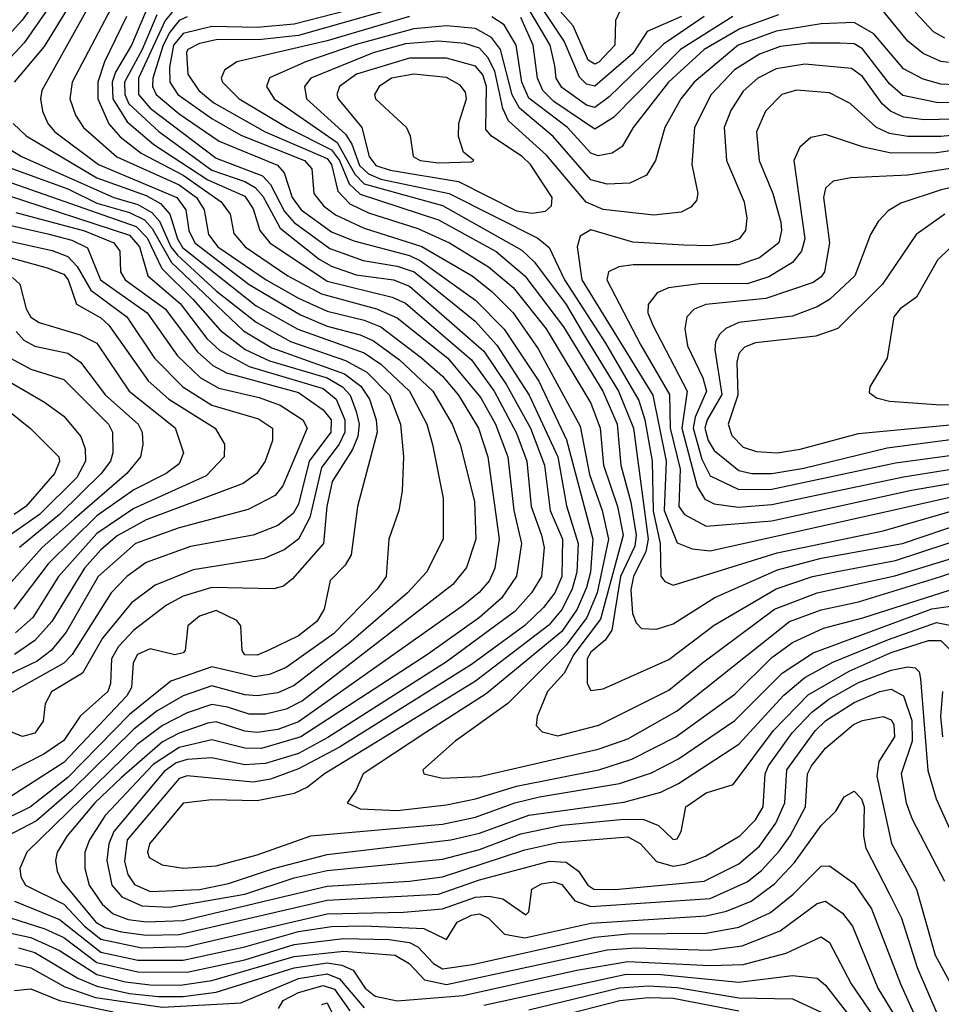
# Model space of a CAD drawing. Extents: x 501367 to 657802, y 482273 to 547541.
# Tile 395 of 656: x 621508 to 623746, y 495456 to 497847. Entities that reach past the tile are written whole.
import ezdxf

# ---------------------------------------------------------------- set-up
doc = ezdxf.new("R2010")
doc.units = 0

msp = doc.modelspace()

# ---------------------------------------------------------------- linework, layer by layer
at = {"layer": '0CON20XD'}
for points in [[(621605.1, 497974.9), (621514.2, 497845.8), (621465, 497792.2)], [(621625, 497943.7), (621519, 497791), (621475, 497744.3)], [(622965, 497866.3), (622955.5, 497845), (622953.9, 497785), (622915, 497743.8), (622905, 497739.4), (622889, 497749), (622852.5, 497832.5), (622745, 497954.4)], [(622525, 497926.7), (622175, 497835.8), (622085, 497828.4), (621975, 497830.2), (621905, 497813.8), (621881.3, 497785), (621872, 497732), (621872.9, 497695), (621892, 497665), (621975, 497606.8), (622045, 497566.5), (622199.8, 497505), (622217.9, 497485), (622222.3, 497425), (622245.9, 497395), (622275, 497372.7), (622345, 497340.9), (622485, 497296.2), (622607.1, 497225), (622655, 497187.1), (622706.5, 497135), (622767.4, 497047.4), (622869.6, 496859.6), (622892.1, 496742.1), (622922.9, 496655), (622937.9, 496585), (622910.6, 496455), (622885.6, 496395), (622835, 496327.6), (622693.7, 496186.3), (622565.4, 496095), (622487.5, 496025), (622489.4, 496015), (622535, 496004.5), (622625, 496008.5), (622912.7, 496075), (622985, 496100.7), (623105, 496168.3), (623377.8, 496385), (623455, 496413.8), (623545, 496433.2), (623745.3, 496494.7), (623825, 496521.9)], [(621635, 497891.4), (621567.8, 497782.2), (621494.8, 497695)], [(621729.9, 497875), (621635.5, 497695), (621629.8, 497655), (621643.6, 497615), (621663.1, 497585), (621744.2, 497514.2), (621895, 497445.7), (621937.4, 497415), (621956.2, 497385), (621966.8, 497325), (621989.3, 497295), (622106.5, 497215), (622185, 497170.4), (622255, 497139.1), (622345, 497117.2), (622385, 497100.8), (622484, 497026), (622535, 496981.3), (622574.1, 496935), (622622.5, 496855), (622644.9, 496785), (622672.5, 496585), (622661.9, 496515), (622648.8, 496485), (622624.3, 496455.7), (622585, 496424.2), (622185, 496141.9), (622135, 496123.1), (622085, 496116.1), (622055, 496119.2), (621985, 496141.3), (621965, 496138.5), (621895, 496114.2), (621855, 496093.3), (621755, 496006.1), (621690.7, 495945), (621623.3, 495865), (621599.1, 495825), (621595.2, 495805), (621598.7, 495778.7), (621610.4, 495755), (621692.7, 495655), (621715, 495642), (621755, 495631.4), (621815, 495623.8), (621895, 495624.9), (622255, 495708.8), (622525, 495723), (622625, 495757.5), (622795, 495802.9), (622835, 495800.9), (622865, 495778.6), (622888, 495745), (622902.8, 495735), (622954.4, 495734.4), (623170.6, 495755), (623255, 495796.4), (623305, 495840), (623344.4, 495895.6), (623366.6, 495945), (623371.6, 496025), (623440.3, 496119.7), (623465.9, 496145), (623535, 496188.5), (623596.8, 496215), (623625, 496220.7), (623655, 496204.7), (623675.1, 496145), (623675.5, 496094.5), (623649, 496015), (623660.8, 495945), (623675.4, 495905.4), (623754.5, 495755)], [(622425, 497876.3), (622185, 497808.5), (622095, 497799.1), (621985, 497797.9), (621945, 497789), (621916.4, 497775), (621912.8, 497767.2), (621916.7, 497715), (621943, 497675), (621979.3, 497645), (622104.1, 497575), (622255, 497509.6), (622265.7, 497495), (622280.7, 497430.7), (622310.1, 497400.1), (622355, 497378.2), (622475, 497340.1), (622551.7, 497305), (622646.9, 497246.9), (622706.7, 497196.7), (622786.5, 497096.5), (622895, 496915.8), (622918, 496855), (622926, 496765), (622960.1, 496665), (622973.8, 496595), (622918.6, 496391.4), (622853.8, 496305), (622830.3, 496259.8), (622789.8, 496215), (622764.6, 496154.6), (622762.8, 496132.8), (622777.4, 496117.4), (622815, 496107.7), (622915, 496133.9), (623085, 496218.6), (623166.1, 496285), (623341.5, 496415), (623444.9, 496455.1), (623633.7, 496496.3), (623895, 496576.7)], [(623170.7, 497855), (623072, 497788), (622940, 497660), (622905, 497633.6), (622885, 497639.1), (622825, 497682.6), (622811.2, 497705), (622807.5, 497735), (622796.4, 497785), (622736.7, 497886.7)], [(623115.1, 497855), (623031.8, 497818.2), (622997, 497765), (622905, 497685.7), (622885, 497690.4), (622867.6, 497707.6), (622830.1, 497795), (622770.2, 497885)], [(623824.4, 497735.6), (623745, 497745.4), (623702.6, 497765), (623665, 497794.8), (623593.4, 497883.4)], [(621667.6, 497865), (621561.4, 497675), (621558.3, 497655), (621563.7, 497625), (621576.4, 497595), (621593.5, 497575), (621699.3, 497495), (621889.7, 497415), (621911.6, 497385), (621918.8, 497335), (621933.4, 497305), (622065, 497203.6), (622190.1, 497130.1), (622255, 497102.6), (622335, 497082), (622367.4, 497067.4), (622430.6, 497020.6), (622511.6, 496945), (622558.2, 496865), (622577.7, 496815), (622612.8, 496677.2), (622615.5, 496585), (622593.4, 496516.6), (622560.4, 496475), (622195, 496192.8), (622155, 496172.4), (622105, 496160.1), (622065, 496160.3), (622012.6, 496177.4), (621975, 496184), (621915, 496163.6), (621855, 496132.8), (621793.1, 496086.9), (621525.2, 495825), (621508.3, 495785), (621510.8, 495765), (621521.7, 495745), (621615, 495699), (621665, 495645), (621705, 495613.5), (621805, 495592.5), (621915, 495595.9), (622255, 495675.4), (622440.4, 495679.6), (622535, 495687.3), (622615, 495715.5), (622648.4, 495718.4), (622681.5, 495711.5), (622737.1, 495672.9), (622745, 495680), (622752.1, 495735), (622775, 495748.3), (622805, 495753.1), (622825, 495746.6), (622856.5, 495706.5), (622895, 495693.4), (623185, 495712.8), (623275, 495753.2), (623309.4, 495780.6), (623352.3, 495827.7), (623379.5, 495865), (623416.9, 495935), (623421.7, 496015), (623431, 496035), (623465, 496077.7), (623533.3, 496135), (623555.2, 496145.2), (623605, 496154.4), (623625, 496146.7), (623631.1, 496135), (623632.8, 496105), (623594.6, 496045.4), (623589.5, 496009.5), (623625.9, 495845.9), (623686, 495735), (623731.8, 495575), (623791.6, 495465)], [(621767.6, 497855), (621714.2, 497745), (621697.5, 497695), (621697.4, 497655), (621724.2, 497594.2), (621752.3, 497562.3), (621802.8, 497522.8), (621905, 497469.1), (621997.4, 497405), (622018.8, 497375), (622028, 497328), (622055.9, 497295), (622159.1, 497225), (622241.3, 497181.3), (622375, 497145.1), (622425, 497122.7), (622547.6, 497025), (622628.3, 496928.3), (622663.4, 496865), (622693.3, 496785), (622708.2, 496655), (622727.1, 496575), (622715, 496495.4), (622678.1, 496441.9), (622624.4, 496395), (622498.3, 496305), (622191.2, 496105), (622095, 496077.2), (622055, 496077.9), (621975, 496097.7), (621895, 496079.3), (621832.2, 496037.8), (621715.7, 495914.3), (621677.7, 495855), (621666.2, 495825), (621666.4, 495785), (621677.1, 495745), (621708.6, 495698.6), (621735, 495675.4), (621771.8, 495661.8), (621815, 495656.1), (621905, 495658.8), (622255, 495742.8), (622455, 495754.5), (622534.9, 495764.9), (622735, 495831.1), (622815, 495848.4), (622985, 495862.3), (623015, 495846.3), (623055, 495802.8), (623095, 495791.2), (623123.8, 495796.2), (623174, 495815), (623256.8, 495865), (623295, 495904), (623313.8, 495935), (623318.4, 496015), (623326.9, 496035), (623384.6, 496115), (623431.6, 496165), (623473, 496197), (623545, 496237), (623625, 496267.2), (623665, 496275.6), (623683.1, 496273.1), (623692.7, 496262.7), (623696.2, 496246.2), (623713.8, 496023.8), (623733.8, 495955), (623815.2, 495775)], [(621813.8, 497865), (621779.3, 497785), (621740.3, 497719.7), (621732.5, 497695), (621734.4, 497655), (621768.7, 497598.7), (621834.1, 497544.1), (621965, 497458.5), (622055, 497418.5), (622075, 497387.3), (622091.5, 497335), (622115.5, 497305), (622255, 497212.1), (622412.9, 497172.9), (622445, 497158.7), (622605, 497021.1), (622660.3, 496945), (622715, 496842.7), (622740.1, 496775), (622750.4, 496665), (622775.6, 496595), (622782.2, 496565), (622775.7, 496495), (622750.9, 496455), (622710.4, 496409.6), (622545, 496287.7), (622256.2, 496103.8), (622185, 496064.5), (622105, 496040.7), (622055, 496037.5), (621975, 496054), (621915, 496050.5), (621887.7, 496042.3), (621859.1, 496020.9), (621736.7, 495875), (621724.3, 495845), (621719.9, 495805), (621731.4, 495745), (621756.4, 495716.4), (621805, 495694.7), (621871.6, 495691.6), (622055, 495723), (622175, 495763), (622255, 495780.5), (622535, 495808.4), (622625, 495831.5), (622725, 495869.5), (622825, 495890.3), (622975, 495905.3), (623024.1, 495904.1), (623059.6, 495889.6), (623095, 495856.1), (623105, 495857.1), (623114.7, 495875), (623125.8, 495935), (623175, 495969.3), (623240.6, 495989.4), (623339.2, 496120.8), (623422.8, 496207.2), (623522.3, 496265), (623625, 496309.8), (623715, 496338.8), (623745, 496338.9), (623767.5, 496317.5)], [(621841, 497859), (621805.5, 497774.5), (621762.5, 497695), (621763, 497665), (621773, 497643), (621845.6, 497575.6), (621975, 497481.8), (622055, 497454.4), (622079.8, 497439.8), (622098.6, 497418.6), (622140.4, 497340.4), (622235.3, 497265.3), (622265, 497248.1), (622325, 497227.1), (622415.5, 497215), (622455, 497200.2), (622635, 497041.6), (622690.2, 496960.2), (622748.5, 496855), (622782.9, 496765), (622796.2, 496655), (622826.2, 496585), (622824.5, 496495), (622807.5, 496455), (622780.6, 496419.4), (622735, 496375.6), (622605, 496280.8), (622285, 496080.3), (622185, 496027.3), (622117.4, 496002.6), (622075, 495994.9), (621915, 496010.4), (621895, 496004.2), (621769.3, 495855), (621762.7, 495802.7), (621771, 495771), (621786.5, 495746.5), (621825, 495729.7), (621945, 495734.7), (622015, 495748.8), (622124.1, 495785), (622255, 495819.8), (622555, 495854.9), (622625, 495870.9), (622745, 495914.9), (622975, 495946.9), (623065, 495970.9), (623108.2, 495991.8), (623255, 496087.2), (623363.7, 496206.3), (623415, 496249.6), (623483.2, 496286.8), (623618.5, 496341.5), (623735, 496382.7), (623775.4, 496375)], [(621878.6, 497865), (621861, 497845), (621796.4, 497705), (621796.2, 497665), (621825, 497632), (621985, 497510.7), (622097.7, 497467.7), (622117.1, 497447.1), (622151.3, 497381.3), (622174.8, 497354.8), (622261.1, 497291.1), (622342.1, 497262.1), (622425, 497248.5), (622465.7, 497235), (622614.5, 497114.5), (622666.9, 497056.9), (622745.1, 496935.1), (622815.2, 496785.2), (622836.1, 496666.1), (622864.7, 496575), (622861.4, 496505), (622849.8, 496465), (622825.3, 496415), (622793.2, 496376.8), (622615, 496240.4), (622362.1, 496085), (622248.4, 496015), (622207.2, 495982.8), (622175, 495967.4), (622085, 495949.9), (621975, 495952.1), (621905, 495943.9), (621823, 495845), (621818.4, 495825), (621822.2, 495812.2), (621854, 495794), (621905, 495786), (621985, 495792), (622085, 495818.3), (622215, 495864.5), (622535, 495893.2), (622615, 495909.9), (622710.3, 495945), (622770.8, 495959.2), (622965, 495991.8), (623042.6, 496017.4), (623108.4, 496051.5), (623245, 496144.8), (623359.8, 496260.2), (623435, 496308.9), (623723.5, 496416.5), (623815, 496428.9)], [(621915, 497854.4), (621895, 497845), (621873, 497817), (621856.6, 497785), (621831.1, 497705), (621830.9, 497685), (621839.5, 497665), (621895, 497618.2), (621992.2, 497552.2), (622133.8, 497493.8), (622150.5, 497475), (622169.5, 497415), (622191.8, 497385), (622265, 497332), (622319.6, 497309.6), (622454.4, 497274.4), (622481.7, 497261.7), (622615, 497165.7), (622685, 497095.5), (622768.7, 496968.7), (622836.5, 496826.5), (622900.3, 496585), (622894.6, 496505), (622885, 496467.7), (622861.9, 496415), (622825, 496361.4), (622640.7, 496209.3), (622494.1, 496115.9), (622342.2, 496015), (622324.8, 495975.2), (622303.1, 495945), (622335, 495930), (622425, 495926.5), (622545, 495940.3), (622615, 495954.6), (622715, 495985.5), (622914.5, 496025), (622995, 496051.2), (623101.6, 496105), (623245, 496209), (623335, 496297.8), (623385.3, 496334.7), (623460.5, 496369.5), (623555.8, 496394.2), (623825, 496480.2)], [(622454.9, 497854.9), (622255, 497795.4), (622035.6, 497744.4), (622005.2, 497724.8), (621997.1, 497705), (622000.5, 497695), (622041.3, 497655), (622157.5, 497585), (622265, 497531.2), (622284.4, 497505), (622308.4, 497448.4), (622335, 497423), (622525, 497360.7), (622665, 497283.9), (622734.9, 497225), (622828.6, 497101.4), (622924.5, 496945), (622959.2, 496865), (622968.4, 496765), (622992.2, 496675), (623005.4, 496595), (623001.8, 496568.2), (622967.2, 496495), (622946, 496364), (622930.3, 496339.7), (622895, 496311.2), (622886.2, 496295), (622886.4, 496235), (622895, 496217.9), (622925, 496221.8), (623085, 496293.3), (623195, 496376.8), (623345, 496464.7), (623433.9, 496495), (623493.3, 496506.7)], [(623351, 497859), (623256.8, 497825), (623170.4, 497775), (623083.8, 497695), (622998.3, 497585), (622971.3, 497538.7), (622947.1, 497522.9), (622913.3, 497516.7), (622895, 497523), (622838.3, 497585), (622745, 497656.7), (622727.8, 497695), (622714, 497785), (622684.4, 497834.4), (622655, 497853.9)], [(623240.2, 497855), (623112.6, 497775), (622950.1, 497609.9), (622905, 497581.1), (622805, 497648.3), (622778.5, 497675), (622765.3, 497705), (622755.5, 497785), (622725, 497852.6)], [(623755, 497801.9), (623727.2, 497817.2), (623683.3, 497865)], [(623815, 497687.2), (623745, 497690.7), (623702.4, 497702.4), (623655, 497727.3), (623582.9, 497812.9), (623535, 497840.1), (623455, 497836.9), (623345, 497819.1), (623253.4, 497785), (623146.1, 497695), (623114.2, 497655), (623074.8, 497585), (623052.2, 497505), (623030.2, 497469.8), (622989.6, 497450.4), (622935, 497447.2), (622895, 497457.8), (622803.5, 497563.5), (622722, 497632), (622704.5, 497664.5), (622676.1, 497775), (622653.7, 497803.7), (622615, 497825.9), (622545, 497831.9), (622464.9, 497824.9), (622325, 497787.1), (622204.5, 497745.5), (622114.4, 497705.6), (622107.8, 497685), (622126, 497655), (622279.1, 497549.1), (622321.8, 497471.8), (622345, 497448.4), (622535, 497395.8), (622727.6, 497287.6), (622758.5, 497258.5), (622835.1, 497155), (622876.6, 497085), (622962.3, 496945), (622999.2, 496855), (623034.3, 496585), (623028.8, 496555), (622998.9, 496495), (622992.2, 496462.2), (622996.7, 496405), (623005, 496381.8), (623018.3, 496368.3), (623055, 496367.1), (623095, 496380), (623196.5, 496443.5), (623348.9, 496511.1), (623455, 496538.8), (623652.3, 496575), (623805, 496626.4)], [(623825, 497645.5), (623735, 497646), (623653.2, 497663.2), (623620.9, 497690.9), (623555, 497776.4), (623535, 497788.3), (623499.9, 497789.9), (623425, 497790.4), (623355, 497781.9), (623305, 497763.5), (623243.8, 497725), (623187.8, 497665), (623146.7, 497585), (623140.5, 497495), (623155.5, 497425), (623151.9, 497408.1), (623138.1, 497391.9), (623115, 497379.7), (623047.9, 497372.1), (622925, 497386.3), (622883.6, 497403.6), (622787.7, 497517.7), (622695, 497601), (622681.1, 497631.1), (622661.7, 497721.7), (622645.3, 497755.3), (622625, 497778.2), (622589.5, 497789.5), (622525, 497795.3), (622445, 497788.6), (622366.4, 497766.4), (622215.2, 497705), (622200, 497685), (622204.8, 497655), (622299, 497569), (622314.5, 497544.5), (622333.2, 497493.2), (622355, 497472.4), (622385, 497459.7), (622550.9, 497425), (622766.7, 497316.7), (622794, 497294), (622831.1, 497215), (622931.1, 497061.1), (623011.8, 496921.8), (623026.6, 496875), (623043.8, 496775), (623046.7, 496653.3), (623063.7, 496575), (623065.2, 496495.2), (623075, 496482.1), (623095, 496473.6), (623347.6, 496552.4), (623605, 496605.6), (623798.8, 496661.2)], [(622752.8, 497377.2), (622785, 497381.9), (622800, 497395), (622801.6, 497415), (622749, 497495), (622728.4, 497515), (622654.1, 497564.1), (622640.2, 497580.2), (622641.7, 497685), (622632.9, 497712.9), (622615, 497733.8), (622545, 497754), (622455, 497753.9), (622326.2, 497715), (622284.8, 497685), (622278.3, 497665), (622281.7, 497655), (622338.8, 497585), (622356.9, 497515), (622373.3, 497493.3), (622408.2, 497481.8), (622573.7, 497453.7), (622715, 497383.1), (622752.8, 497377.2)], [(623815, 497606.4), (623705, 497604.2), (623655, 497610.5), (623623, 497625), (623602.9, 497642.9), (623555, 497709.1), (623528.3, 497728.3), (623415, 497739), (623345, 497727.5), (623300.5, 497705), (623265, 497673.3), (623235, 497626.8), (623219.4, 497585), (623224.4, 497505), (623267.3, 497405), (623274.2, 497365), (623271.2, 497335), (623255.2, 497314.8), (623229.2, 497305), (623185, 497297.9), (623120.9, 497299.1), (622997, 497307), (622895, 497336.5), (622869, 497321), (622861.9, 497295), (622873.2, 497215), (623046.1, 496935), (623078.2, 496775), (623073, 496655), (623105, 496576.2), (623141.6, 496561.6), (623185, 496556.9), (623635, 496657.1), (623825, 496700.4)], [(622525, 497499.1), (622605, 497502.2), (622611.2, 497505), (622585.7, 497525.7), (622573.5, 497563.5), (622574.4, 497595.6), (622593, 497655), (622590.9, 497670.9), (622578, 497688), (622545, 497706.4), (622465, 497715.1), (622410.9, 497705), (622380.8, 497685), (622369.7, 497665), (622371.9, 497655), (622447.3, 497585), (622456.1, 497565), (622463.3, 497515), (622480.8, 497505), (622525, 497499.1)], [(623895, 497578.1), (623745, 497563.4), (623665, 497563), (623621, 497571), (623589.2, 497585), (623525, 497643.3), (623475, 497669.4), (623395, 497676), (623358.8, 497665), (623319.2, 497625), (623298, 497575), (623304.4, 497505), (623337.2, 497425), (623356.5, 497355), (623358.6, 497335), (623351.6, 497305), (623305, 497268.9), (623255, 497251.6), (622998.2, 497251.8), (622963.1, 497246.9), (622938.5, 497235), (622933.9, 497215), (623016.3, 497056.3), (623086.3, 496936.3), (623088, 496855), (623111.8, 496755), (623108.6, 496665), (623122.6, 496645), (623175, 496617), (623335, 496629.5), (623674.4, 496704.4), (623895, 496742.2)], [(621492.4, 497595), (621523.5, 497565), (621695, 497462.9), (621815, 497419.9), (621850.3, 497400.3), (621872.7, 497375), (621891.3, 497315), (621903.8, 497293.8), (622082.4, 497152.4), (622183.5, 497095), (622345, 497037.8), (622385, 497010.5), (622454.6, 496945), (622496.5, 496865), (622511, 496815), (622536.5, 496685), (622536.7, 496585), (622495.8, 496505), (622450.2, 496455), (622313.1, 496336.9), (622175, 496229.5), (622135, 496212.3), (622085, 496204.4), (622055, 496206.9), (621975, 496228.8), (621905, 496204.9), (621842, 496168), (621785, 496123.8), (621635, 495975.9), (621549, 495901), (621460.8, 495855)], [(621414.8, 497575), (621512.5, 497515), (621736.7, 497415), (621795, 497398.2), (621829, 497379), (621847.2, 497357.3), (621875.4, 497295.4), (621891.2, 497275), (621985, 497188.6), (622082, 497112), (622165.4, 497065.4), (622299.1, 497019.1), (622350.8, 496990.8), (622406.5, 496935), (622433, 496865), (622439.8, 496785), (622437.2, 496702.8), (622429.2, 496655), (622404.3, 496585), (622397.8, 496495), (622376.2, 496463.8), (622269.8, 496355), (622155, 496273.5), (622115, 496256.9), (622078.8, 496251.2), (621975, 496274.9), (621875, 496240.3), (621775, 496159.2), (621625, 496006.1), (621533.8, 495935), (621475, 495905.8)], [(623935, 497552.8), (623735, 497523.7), (623625, 497523.2), (623557.5, 497537.5), (623465, 497568), (623429.2, 497560.9), (623402.5, 497537.5), (623388.3, 497505), (623415.1, 497314.9), (623407.3, 497285), (623385, 497257.2), (623327.3, 497222.7), (623275, 497205.1), (623165, 497206.4), (623084, 497196), (623056.4, 497183.6), (623034.8, 497155.2), (623033.6, 497135), (623045.5, 497105), (623129.4, 496945), (623115.9, 496855), (623153.4, 496713.4), (623172.1, 496682.1), (623195, 496671), (623253.3, 496663.3), (623335, 496669.2), (623655, 496737.1), (623877.5, 496772.5)], [(621462, 497495), (621625, 497436.2), (621695, 497401.8), (621775, 497378.7), (621810.7, 497360.6), (621830.1, 497340.1), (621877, 497257), (622051.5, 497091.5), (622120, 497050), (622296.8, 496986.8), (622336.6, 496956.6), (622357.8, 496925), (622373.7, 496875), (622376.2, 496845), (622328.7, 496665), (622313.1, 496546.9), (622298.1, 496521.9), (622262.4, 496485), (622247.4, 496415), (622230, 496385), (622185, 496350.3), (622111.8, 496315), (622085, 496303.2), (622055, 496304.3), (622048.2, 496315), (622044.7, 496375), (622035, 496387.8), (621985, 496412.1), (621945, 496398.1), (621916, 496375), (621910, 496315), (621905, 496309.5), (621884.4, 496304.4), (621825, 496319.2), (621793.8, 496305), (621783.4, 496285), (621779.7, 496225), (621768.4, 496205), (621615, 496042.6), (621477.6, 495955)], [(623825, 497494.5), (623665, 497469.7), (623526.9, 497463.1), (623483.8, 497455), (623465, 497437.5), (623460.5, 497415), (623475.2, 497304.8), (623462.5, 497235), (623455, 497222.3), (623435, 497208.6), (623320.3, 497169.7), (623174.5, 497155.5), (623146, 497144), (623128.2, 497125), (623123.9, 497096.1), (623129.8, 497055), (623167.2, 496977.2), (623176.1, 496945), (623148.3, 496881.7), (623143.5, 496855), (623165, 496779.4), (623185, 496739.3), (623255, 496706.2), (623335, 496706.9), (623635, 496770.7), (623935, 496811.1)], [(621455, 497462.5), (621791, 497345), (621817.3, 497317.3), (621853.1, 497243.1), (621928.2, 497168.2), (621995, 497093.1), (622055.6, 497045.6), (622115, 497018.7), (622255, 496976.8), (622292.4, 496955), (622310.9, 496935), (622325.2, 496895.2), (622332.5, 496865), (622329, 496835), (622316.6, 496803.4), (622267.3, 496725), (622253.8, 496665), (622245.8, 496575), (622170.7, 496489.3), (622148.5, 496471.5), (622125.3, 496464.7), (621975, 496467.9), (621905, 496446.9), (621864.2, 496425), (621785, 496364.2), (621747.8, 496325), (621731.1, 496295), (621728.5, 496235), (621722.1, 496215), (621654.8, 496155), (621615, 496096.2), (621566.9, 496063.1), (621427.4, 495992.6)], [(623975.2, 497485.2), (623746.2, 497433.8), (623648.4, 497401.6), (623617.4, 497382.6), (623592.8, 497357.2), (623574.4, 497325.6), (623536.8, 497225), (623475, 497167.7), (623445, 497149.8), (623385, 497127.2), (623255, 497111.3), (623223.1, 497096.9), (623207.6, 497082.4), (623197.9, 497065), (623196.1, 497045), (623213.5, 496936.5), (623177.5, 496875), (623172.1, 496855), (623180.3, 496825), (623195, 496800.6), (623255, 496752.2), (623286.2, 496745), (623335, 496745.1), (623412.5, 496757.5), (623615, 496807.1), (623984.4, 496855.6)], [(621472.4, 497422.4), (621775, 497323.3), (621798.8, 497295), (621818.9, 497225), (621897.7, 497157.7), (621962.9, 497072.9), (621993.7, 497043.7), (622065, 497004.9), (622245, 496951), (622276.7, 496925), (622298, 496875), (622297.8, 496845), (622283.6, 496816.4), (622240.7, 496759.3), (622212.3, 496637.7), (622185, 496585.6), (622150.6, 496559.4), (622101.9, 496538.1), (621929, 496511), (621836.8, 496473.2), (621779.6, 496430.4), (621709.3, 496345), (621660.2, 496259.8), (621585, 496214.1), (621569.8, 496185), (621565, 496143.3), (621545, 496114.2), (621515, 496106.3), (621455, 496129.1)], [(621498.7, 497378.7), (621665, 497334.6), (621737, 497305), (621751.1, 497285), (621752.8, 497235), (621764.5, 497215), (621861.2, 497145), (621940.1, 497040.1), (621977.4, 497007.4), (622010.5, 496989.5), (622185, 496941.8), (622245, 496899.2), (622264.6, 496875), (622263.3, 496845), (622211.1, 496775), (622185, 496670.3), (622172.5, 496647.5), (622135, 496618.2), (622075.1, 496594.9), (621922.8, 496567.2), (621815, 496529), (621768.3, 496495), (621730.2, 496455), (621635.2, 496304.8), (621615, 496284.1), (621455.3, 496194.7)], [(623755.4, 497375), (623685.8, 497325), (623603.5, 497205), (623495, 497096.6), (623441.7, 497078.3), (623295, 497062.4), (623268.5, 497051.5), (623255, 497036), (623249.5, 497015), (623252.3, 496935), (623228.4, 496865), (623237.5, 496837.5), (623265, 496808.9), (623298, 496798), (623347.5, 496795), (623404, 496804), (623545, 496842), (623785, 496864.3)], [(621465, 497352.1), (621576.6, 497326.6), (621635, 497311.5), (621673, 497293), (621704.2, 497215), (621817.4, 497135), (621891, 497031), (621947.5, 496977.5), (621991.8, 496951.8), (622089.3, 496929.3), (622140.7, 496910.7), (622195.6, 496875), (622206.6, 496855), (622146.8, 496715), (622128.8, 496691.2), (622062.6, 496657.4), (621895, 496612.9), (621789.3, 496575), (621698.9, 496495), (621620.5, 496359.5), (621584.8, 496315), (621550.7, 496289.3), (621327.1, 496182.9)], [(621237.8, 497337.8), (621575, 497244.6), (621615, 497228.9), (621625.5, 497215), (621646.1, 497156.1), (621705, 497122.7), (621724.8, 497105), (621819.7, 496969.7), (621870, 496925), (621982.4, 496855), (622005.8, 496815.8), (622004.7, 496785), (621960.6, 496739.4), (621785, 496660.1), (621695, 496599.1), (621601.9, 496495), (621539.7, 496395), (621497.8, 496357.8)], [(623797.7, 497322.3), (623737.2, 497262.8), (623686.6, 497173.4), (623646.2, 497145), (623630.8, 497125), (623615.3, 497025), (623572.7, 496955), (623571.3, 496941.3), (623588.7, 496928.7), (623620.5, 496920.5), (623745, 496911.2)], [(621457.7, 497315), (621586.8, 497286.8), (621625, 497271.8), (621647.3, 497247.3), (621680.5, 497190.5), (621768.5, 497125), (621835.2, 497025), (621904.5, 496955), (621975, 496910.4), (622087.9, 496877.9), (622121.9, 496855), (622122, 496825), (622104, 496775), (622083.8, 496745), (622050.9, 496720.9), (621815, 496631.9), (621745, 496593.3), (621705, 496559.7), (621665.2, 496514.8), (621585.9, 496385), (621545, 496339), (621495.1, 496304.9)], [(621490.6, 497220.6), (621508.4, 497205), (621523.3, 497145), (621535, 497124.8), (621555, 497111.6), (621655, 497081.8), (621695, 497061.7), (621773.5, 496945), (621885.6, 496855.6), (621905.7, 496795), (621895, 496768.1), (621864.1, 496745), (621785, 496705.4), (621695, 496642.3), (621576.9, 496525), (621494.1, 496415)], [(621499.6, 497089.6), (621518.4, 497068.4), (621545, 497054.3), (621625, 497036.9), (621655.5, 497015.5), (621716.5, 496935), (621795.6, 496865), (621805.6, 496845), (621807.3, 496815), (621801.7, 496785), (621768.1, 496745), (621640.7, 496635), (621562.8, 496565), (621445.5, 496434.5)], [(621485.3, 497025.3), (621535, 496998.6), (621615, 496973.3), (621724, 496865), (621733.7, 496845), (621734.5, 496795), (621728.2, 496775), (621706.1, 496745), (621604.5, 496645.5), (621507.8, 496565)], [(621455, 496983.6), (621568, 496918), (621615, 496883.8), (621656.5, 496835), (621667.2, 496805), (621667.7, 496775), (621646.4, 496735), (621555.8, 496645), (621454.8, 496575)], [(621420.7, 496945), (621533.8, 496853.8), (621603.3, 496785), (621605, 496774.2), (621592.4, 496745), (621523.1, 496665), (621494.8, 496645)], [(623745, 496911.2), (623855, 496914.5)], [(623493.3, 496506.7), (623635, 496533.3), (623825, 496595.8), (623905, 496612.9), (623955, 496609.8), (624075.2, 496585.2), (624104.5, 496574.5), (624131.3, 496551.3), (624148.9, 496518.9), (624153.1, 496495), (624111.5, 496385), (624108.6, 496305), (624084.4, 496225), (624078.4, 496135), (624105.1, 496015.1), (624176.1, 495905), (624202.6, 495845), (624220.4, 495665), (624216, 495596), (624229.5, 495465), (624197, 495375)], [(623749.6, 496215), (623744.9, 496154.9), (623749.6, 496105)], [(621495, 495706.2), (621605, 495661.5), (621705, 495582.5), (621795, 495563), (621905, 495562.9), (622054.9, 495595.1), (622185, 495632.4), (622265, 495644.5), (622345, 495646.2), (622489.3, 495639.3), (622545, 495613.1), (622570.6, 495655), (622605, 495672.2), (622625, 495675.1), (622646.5, 495665), (622685.5, 495625.5), (622735, 495617.2), (622895, 495652.5), (623175, 495670.1), (623225, 495681.5), (623285, 495705.7), (623341.7, 495748.3), (623390.3, 495799.7), (623455, 495890.2), (623490.4, 495925), (623510.9, 495959.1), (623535, 495973.4), (623552.5, 495955), (623559.1, 495935), (623557.5, 495865), (623563.3, 495835), (623619.5, 495725), (623649.6, 495665), (623687.8, 495545), (623738, 495428)], [(621465, 495671.7), (621568.9, 495638.9), (621615, 495617.9), (621695, 495557), (621795, 495534.2), (621915, 495533.9), (622055, 495563.7), (622175, 495600.8), (622294.8, 495615.2), (622405, 495612.9), (622455, 495605.5), (622475.3, 495595.3), (622513.3, 495555), (622535, 495541.3), (622607.4, 495552.6), (622905, 495618.4), (622985, 495626.6), (623175, 495628.6), (623255, 495642.8), (623331.3, 495678.7), (623387, 495723), (623455, 495790.8), (623475, 495791.6), (623535, 495748.9), (623577.3, 495687.3), (623647.1, 495505), (623701.8, 495385)], [(621455.3, 495634.7), (621535, 495617.8), (621605, 495586.4), (621695, 495527.6), (621765, 495510.3), (621825, 495503.1), (621897.8, 495502.2), (621975, 495513.3), (622175, 495571.7), (622295, 495584.3), (622420, 495575), (622453.7, 495555), (622491.4, 495515), (622545, 495503.4), (622935, 495587.6), (623005, 495592.3), (623182.7, 495587.3), (623262.4, 495597.6), (623355, 495633.7), (623445, 495700.4), (623465, 495706.4), (623506.5, 495676.5), (623530.8, 495645), (623592.7, 495495), (623652.7, 495395)], [(621505, 495592.9), (621545, 495581.3), (621649, 495519), (621695, 495499.3), (621775, 495481.7), (621845.4, 495474.6), (621905, 495474.7), (621985, 495484.9), (622175, 495543.8), (622255, 495556), (622290.6, 495550.6), (622318.2, 495538.2), (622346.8, 495495), (622371.1, 495475), (622425, 495463.9), (622585, 495477), (622861.3, 495538.7), (622985, 495559.8), (623185, 495549.5), (623265, 495552.4), (623370, 495580), (623455, 495619.5), (623475, 495605.3), (623527.4, 495505), (623602.7, 495395)], [(621496.9, 495553.1), (621535, 495544.4), (621617.8, 495497.8), (621692, 495472), (621855, 495448.4), (622045, 495459.5), (622185, 495517.9), (622255, 495529.2), (622285, 495517.4), (622345, 495446.8)], [(622635, 495453.7), (622981.2, 495528.8), (623065, 495528.3), (623255, 495509.2), (623385, 495525.4), (623445, 495518.9), (623465, 495502.1), (623538.1, 495408.1)], [(621495, 495488.7), (621535, 495493.5), (621604.8, 495464.8), (621735, 495437.2)], [(622136.3, 495445), (622148, 495465), (622185, 495484.5), (622245, 495501), (622272.5, 495492.4), (622309.6, 495439.6)], [(622745, 495442.2), (622964.5, 495495.5), (623035, 495500.2), (623105, 495496.5), (623255, 495471.2), (623385, 495468.8), (623455.9, 495435.9)], [(622241.8, 495455), (622255, 495459.2), (622279, 495409)], [(622814.4, 495425.6), (622965.4, 495464.6), (623035, 495471.9), (623095, 495470.7), (623255, 495439.9)]]:
    msp.add_lwpolyline(points, dxfattribs=at)

doc.saveas('drawing.dxf')
